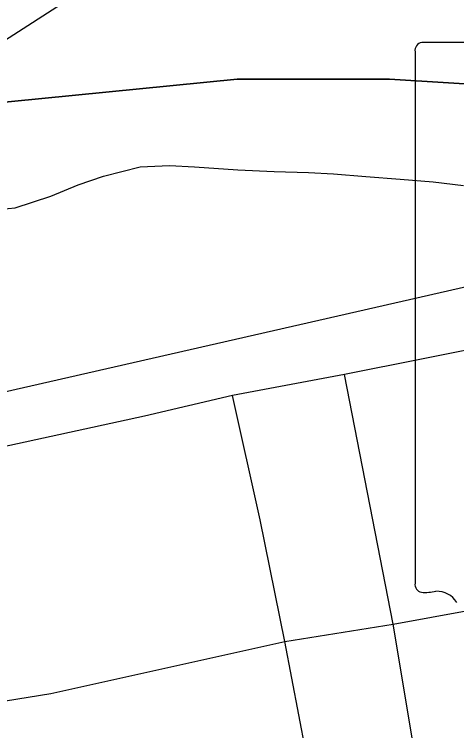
# Model space of a CAD drawing. Extents: x 0 to 34, y 0 to 22.
# Drawn here: x 5.934 to 6.1007, y 18.4224 to 18.6922 of the extents above; entities that cross this region are included whole.
import ezdxf

# ---------------------------------------------------------------- set-up
doc = ezdxf.new("R2010")
doc.units = 0
for name, color, linetype in [('GM_X_City_Street', 7, 'Continuous'), ('GM_X_Major_River', 7, 'Continuous'), ('GM_X_Section', 7, 'Continuous'), ('GM_X_State_Shield', 7, 'Continuous'), ('GM_X_Township_Road', 7, 'Continuous')]:
    doc.layers.add(name, color=color, linetype=linetype)

msp = doc.modelspace()

# ---------------------------------------------------------------- linework, layer by layer
at = {"layer": 'GM_X_City_Street'}
for points in [[(6.147918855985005, 18.574369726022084), (6.058485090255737, 18.556548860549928), (6.0162443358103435, 18.548700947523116)], [(6.093002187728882, 18.365688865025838), (6.076827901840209, 18.462516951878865), (6.058485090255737, 18.556548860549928)], [(6.0162443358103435, 18.548700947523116), (5.983101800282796, 18.54081245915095), (5.90975522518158, 18.524945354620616), (5.884206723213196, 18.520605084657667), (5.870298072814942, 18.519026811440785), (5.867125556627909, 18.519129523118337), (5.857515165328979, 18.519440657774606), (5.856718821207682, 18.51952931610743), (5.849714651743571, 18.520309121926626), (5.842191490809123, 18.52248524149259), (5.841364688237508, 18.522724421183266), (5.838270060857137, 18.523889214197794), (5.836068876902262, 18.52476673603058), (5.831766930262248, 18.52648167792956)], [(6.0358920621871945, 18.455986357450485), (6.026683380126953, 18.501880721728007), (6.0162443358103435, 18.548700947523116)], [(6.0358920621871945, 18.455986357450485), (6.076827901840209, 18.462516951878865), (6.166156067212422, 18.478803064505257)], [(5.922103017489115, 18.432271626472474), (5.947769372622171, 18.43648156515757), (6.0358920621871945, 18.455986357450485)], [(6.057118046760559, 18.2542585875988), (6.060697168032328, 18.29229885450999), (6.061535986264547, 18.30513016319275), (6.059839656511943, 18.3250512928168), (6.057068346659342, 18.343344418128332), (6.053644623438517, 18.35922042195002), (6.046473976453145, 18.4008024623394), (6.0358920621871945, 18.455986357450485)]]:
    msp.add_lwpolyline(points, dxfattribs=at)
at = {"layer": 'GM_X_Major_River'}
msp.add_lwpolyline([(5.921080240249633, 18.618123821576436), (5.934400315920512, 18.619370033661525), (5.947780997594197, 18.62365412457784), (5.9581238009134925, 18.628002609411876), (5.9676844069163, 18.63122609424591), (5.981430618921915, 18.634741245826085), (5.992457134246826, 18.6352753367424), (6.001941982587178, 18.634701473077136), (6.018256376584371, 18.63360677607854), (6.0319192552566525, 18.632947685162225), (6.044832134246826, 18.632682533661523), (6.054316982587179, 18.63210677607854), (6.066455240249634, 18.63109730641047), (6.079351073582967, 18.630072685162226), (6.091866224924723, 18.629055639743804), (6.103235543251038, 18.627680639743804)], dxfattribs=at)
at = {"layer": 'GM_X_Section'}
for points in [[(5.9896191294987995, 19.50418977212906), (6.025586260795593, 19.442923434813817), (6.025387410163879, 18.743427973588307), (5.617905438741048, 18.481394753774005), (5.039651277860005, 18.484630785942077), (5.037072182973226, 19.501551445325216)], [(5.657963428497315, 18.111774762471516), (5.647637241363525, 18.329352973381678), (5.884477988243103, 18.539657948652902), (6.164413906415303, 18.603352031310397), (6.11806481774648, 18.06871382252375)]]:
    msp.add_lwpolyline(points, close=True, dxfattribs=at)
at = {"layer": 'GM_X_State_Shield'}
for p, q in [((6.164823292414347, 18.68155429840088), (6.087606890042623, 18.68155429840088)), ((6.085011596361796, 18.67811103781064), (6.085011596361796, 18.477990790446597))]:
    msp.add_line(p, q, dxfattribs=at)
for centre, radius, start, end in [((6.088031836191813, 18.678537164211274), 0.003054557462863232, 98.1301027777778, 188.13010277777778), ((6.088059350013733, 18.477552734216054), 0.0030816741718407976, 171.9583861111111, 258.30661388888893), ((6.088526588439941, 18.498026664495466), 0.023517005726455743, 267.33899444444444, 280.6038555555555), ((6.0933380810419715, 18.46644536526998), 0.00847971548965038, 29.748380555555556, 93.27174722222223)]:
    msp.add_arc(centre, radius, start, end, dxfattribs=at)
at = {"layer": 'GM_X_Township_Road'}
for points in [[(5.907434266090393, 18.65687937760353), (6.017975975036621, 18.667747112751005), (6.075446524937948, 18.66774090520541), (6.2006712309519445, 18.65999862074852), (6.231826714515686, 18.656574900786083), (6.263286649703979, 18.653120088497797), (6.312176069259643, 18.659967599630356), (6.357635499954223, 18.672817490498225), (6.391090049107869, 18.693391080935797)], [(6.391090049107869, 18.693391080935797), (6.357635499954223, 18.672817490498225), (6.312176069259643, 18.659967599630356), (6.263286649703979, 18.653120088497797), (6.231826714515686, 18.656574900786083), (6.2006712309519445, 18.65999862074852), (6.075446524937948, 18.66774090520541), (6.017975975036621, 18.667747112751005), (5.907434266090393, 18.65687937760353)]]:
    msp.add_lwpolyline(points, dxfattribs=at)

doc.saveas('drawing.dxf')
